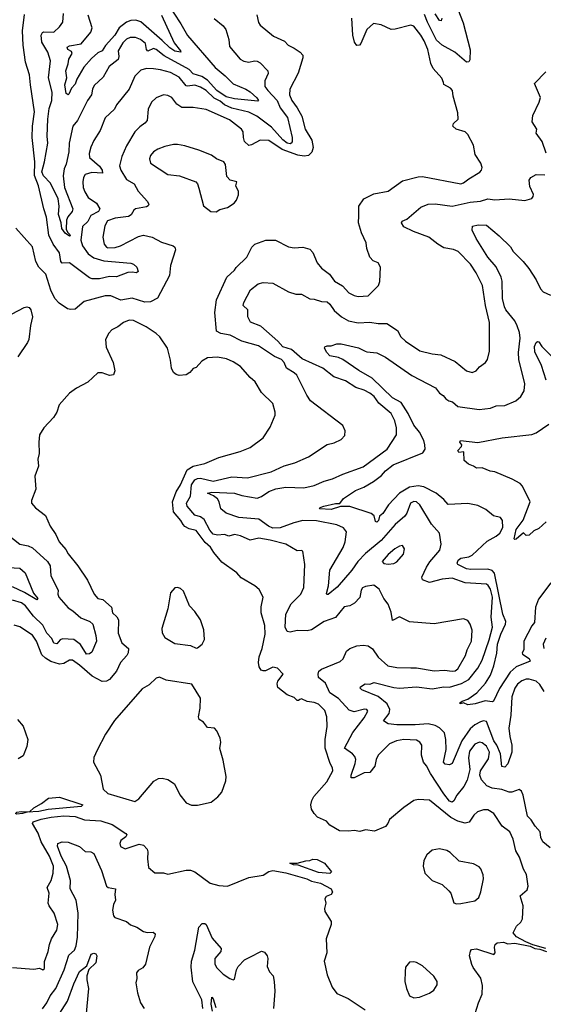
# Model space of a CAD drawing. Extents: x 1493970 to 1595317, y 729910 to 844791.
# Tile 303 of 338: x 1574675 to 1578355, y 801934 to 808853. Entities that reach past the tile are written whole.
import ezdxf

# ---------------------------------------------------------------- set-up
doc = ezdxf.new("R2010")
doc.units = 0

msp = doc.modelspace()

# ---------------------------------------------------------------- linework, layer by layer
at = {"layer": '0CON10XD'}
for points in [[(1575709.7, 808975), (1575808.5, 808825), (1575855, 808741.9), (1576048.6, 808518.6), (1576119.8, 808459.8), (1576175, 808402.5), (1576265, 808364.6), (1576295, 808345.4), (1576342.1, 808305), (1576353.8, 808285), (1576348.9, 808281.1), (1576185, 808296.3), (1576125, 808312.5), (1576059.4, 808355), (1575995, 808429.5), (1575955, 808453.3), (1575895, 808474), (1575865, 808503), (1575689.9, 808599.9), (1575634.5, 808645), (1575615, 808650.4), (1575575, 808631.9), (1575566.6, 808645), (1575560, 808685), (1575524.5, 808715), (1575488.6, 808728.6), (1575452, 808728), (1575425, 808717.3), (1575399.6, 808690.4), (1575367.6, 808635), (1575371.9, 808595), (1575366, 808574), (1575304.4, 808525.6), (1575260.8, 808449.1), (1575198.7, 808391.3), (1575186.2, 808365), (1575179.4, 808325), (1575151.3, 808285), (1575080, 808145), (1575049.2, 808105), (1575022.5, 807985), (1575019.4, 807925), (1575001.4, 807838.6), (1574986.2, 807805), (1574980.9, 807755), (1574989.8, 807675), (1575048.6, 807525), (1575044.6, 807505), (1575013.1, 807466.9), (1575004.2, 807445), (1575000.8, 807380.9), (1575010.1, 807360.1), (1575025, 807345.6)], [(1577755, 808926.7), (1577792.4, 808832.4), (1577840.6, 808640.6), (1577838.9, 808571.1), (1577832.1, 808557.9), (1577815, 808555.6), (1577733.6, 808625), (1577645, 808674.2), (1577605, 808708.9), (1577540.6, 808835), (1577520.7, 808890.7)], [(1576342.7, 808887.3), (1576353.6, 808833.6), (1576365, 808814.3), (1576458.3, 808738.3), (1576535, 808703.3), (1576561.2, 808675), (1576605, 808653.8), (1576646.9, 808625), (1576664.4, 808605), (1576664.4, 808585), (1576631.5, 808478.5), (1576573.5, 808365), (1576571.8, 808325), (1576586.8, 808285), (1576625.3, 808235), (1576658, 808175), (1576680.6, 808085), (1576727.9, 808007.9), (1576738.1, 807955), (1576728.2, 807921.8), (1576705, 807898.6), (1576675, 807893.8), (1576630.9, 807900.9), (1576520.5, 807940.5), (1576425, 808005.2), (1576365, 808006.6), (1576305, 807973.1), (1576285, 807968.9), (1576255, 807998), (1576246.7, 808025), (1576244.4, 808065), (1576234.6, 808084.6), (1576148.7, 808148.7), (1575985, 808221.5), (1575895, 808235.5), (1575815, 808236.7), (1575780.2, 808260.2), (1575745, 808307.8), (1575715, 808321.5), (1575685, 808324.4), (1575634.7, 808305.3), (1575601.1, 808275), (1575576.7, 808225), (1575570, 808145), (1575555, 808125.8), (1575518.9, 808101.1), (1575483.9, 808066.1), (1575425, 807966), (1575392.1, 807892.1), (1575376.6, 807826.6), (1575384.5, 807795), (1575425, 807731.4), (1575479.6, 807699.6), (1575508.1, 807648.1), (1575573.5, 807575), (1575582.2, 807555), (1575578.6, 807545), (1575565, 807538.8), (1575488.8, 807525), (1575476, 807515), (1575457.7, 807482.3), (1575439.1, 807470.9), (1575345, 807459.2), (1575290.8, 807439.1), (1575272.3, 807405), (1575258.5, 807325), (1575268.9, 807275), (1575284.4, 807255), (1575295, 807250.8), (1575345, 807253.4), (1575384, 807265), (1575510.2, 807329.8), (1575545, 807339.2), (1575605.9, 807325.9), (1575670.8, 807290.8), (1575754, 807265), (1575765.7, 807255), (1575769.5, 807235), (1575735.6, 807125), (1575728.1, 807055), (1575642.7, 806897.3), (1575595, 806870.2), (1575555, 806869.3), (1575465, 806896.2), (1575385, 806882.7), (1575315, 806912.5), (1575275, 806912.7), (1575127.4, 806872.6), (1575065, 806820), (1575035, 806816.1), (1575011.1, 806821.1), (1574951.4, 806861.4), (1574921.9, 806895), (1574892.6, 806952.6), (1574857.5, 807065), (1574810, 807115), (1574787.8, 807155), (1574765, 807256.7), (1574647.4, 807387.4)], [(1576042.2, 808862.2), (1576105, 808809.2), (1576124.2, 808785), (1576145.6, 808715), (1576148.6, 808665), (1576225.5, 808575.5), (1576251.2, 808561.2), (1576285, 808555.5), (1576325, 808565.4), (1576345, 808561.8), (1576365, 808549.4), (1576420, 808495), (1576421.2, 808475), (1576396.9, 808423.1), (1576397.8, 808385), (1576418.1, 808355), (1576484.3, 808285), (1576506.7, 808235), (1576558.3, 808165), (1576589.4, 808025), (1576589.6, 807995), (1576583.8, 807986.2), (1576575, 807982.1), (1576555, 807986.5), (1576525, 808009), (1576445, 808097.8), (1576341.8, 808175), (1576285, 808204.3), (1576165, 808232.6), (1576114, 808254), (1576085, 808282), (1576042.4, 808302.4), (1575985, 808355.2), (1575945, 808380.2), (1575905, 808393.7), (1575855, 808385.3), (1575845, 808388.6), (1575795, 808448.7), (1575735, 808481.6), (1575665, 808501.1), (1575615, 808507.9), (1575565, 808509.4), (1575525, 808499.2), (1575483.7, 808456.3), (1575443.3, 808365), (1575355.6, 808255), (1575340.6, 808225), (1575275.4, 808164.6), (1575240, 808075), (1575195.6, 808005), (1575175, 807956.7), (1575163, 807913), (1575164.4, 807885), (1575235, 807823.5), (1575254.6, 807795), (1575255.6, 807775), (1575180.6, 807779.4), (1575135, 807765.5), (1575122.2, 807745), (1575117.8, 807715), (1575121.8, 807675), (1575133.1, 807643.1), (1575155, 807603.1), (1575214.4, 807565), (1575237.8, 807525), (1575228.2, 807505), (1575173.7, 807476.3), (1575154.6, 807435), (1575115, 807401.2), (1575104.5, 807305), (1575115.7, 807265), (1575155, 807208.9), (1575195, 807179.3), (1575265, 807159.6), (1575455, 807143.3), (1575475, 807135.6), (1575498.6, 807115), (1575506.4, 807083.6), (1575495.6, 807074.4), (1575465, 807080), (1575435, 807076.9), (1575355, 807046.2), (1575305, 807048.7), (1575235, 807033.4), (1575185, 807033.4), (1575165, 807040), (1575025, 807144.7), (1574972.4, 807142.4), (1574964.1, 807154.1), (1574953.9, 807215), (1574910.6, 807275), (1574878.8, 807338.8), (1574863.1, 807465), (1574843.3, 807523.3), (1574806.9, 807685), (1574778, 807758), (1574781.1, 807855), (1574762.4, 808025), (1574765.3, 808105), (1574778.5, 808205), (1574749.5, 808395), (1574744.4, 808465), (1574716, 808555), (1574698, 808675), (1574694.2, 808775), (1574709.4, 808890.6)], [(1575025, 807345.6), (1575030, 807335), (1575025, 807332.9), (1574995, 807352.1), (1574970, 807385), (1574965.3, 807425), (1574947.4, 807485), (1574952.5, 807542.5), (1574946, 807595), (1574891.3, 807705), (1574842.3, 807755), (1574830.3, 807785), (1574849.6, 807855), (1574873.4, 807985), (1574867.4, 808035), (1574872.4, 808155), (1574881.8, 808228.2), (1574899.5, 808285), (1574904, 808345), (1574877.5, 808445), (1574892, 808565), (1574873.3, 808625), (1574829.7, 808695), (1574826.7, 808745), (1574835, 808762.5), (1574845, 808768.6), (1574915, 808765.5), (1574955, 808804.2), (1574977.8, 808835), (1574983.3, 808896.7)], [(1575671.4, 808885), (1575759.9, 808689.9), (1575804.4, 808635), (1575806.2, 808625), (1575765, 808632.2), (1575729.1, 808655), (1575677, 808707), (1575525, 808837.8), (1575491.3, 808851.3), (1575455, 808848.6), (1575425, 808835.7), (1575374.9, 808795.1), (1575344.1, 808745), (1575277.9, 808672.1), (1575255, 808635.6), (1575225, 808621.5), (1575178.9, 808581.1), (1575125, 808519.2), (1575076.7, 808435), (1575065, 808401.2), (1575037.9, 808372.1), (1575020.8, 808329.2), (1575015, 808326), (1575002.2, 808335), (1574993, 808395), (1575006.3, 808445), (1574999.2, 808495), (1575016.1, 808543.9), (1575020, 808575), (1575044.1, 808615), (1575039, 808629), (1575013.8, 808645), (1575009.5, 808660.5), (1575025, 808670.3), (1575106.2, 808683.8), (1575174.6, 808765), (1575183.1, 808796.9), (1575156.7, 808885)], [(1577653, 808413), (1577642.3, 808442.3), (1577580.7, 808510.7), (1577565.6, 808545), (1577543.1, 808645), (1577518.9, 808705), (1577495, 808745.8), (1577445, 808807.5), (1577425, 808814), (1577315, 808786), (1577285, 808785.7), (1577215, 808818), (1577162.5, 808827.5), (1577115.2, 808784.8), (1577072.5, 808685), (1577064, 808675), (1577045, 808671.5), (1577027.5, 808695), (1577015.6, 808745), (1577009.5, 808865)], [(1577642.5, 808865), (1577636.2, 808845), (1577625, 808848.1), (1577594.2, 808895)], [(1578375.8, 807915), (1578346.7, 807996.7), (1578306.2, 808055), (1578308.8, 808085), (1578276.9, 808135), (1578280.9, 808179.1), (1578326.9, 808275), (1578335, 808307.5), (1578294.4, 808405.6), (1578372.1, 808487.9)], [(1578402.8, 803032.7), (1578350.9, 803075), (1578338.5, 803105), (1578333.6, 803145), (1578297.5, 803185), (1578270.3, 803230.3), (1578243.1, 803255), (1578213.1, 803403.1), (1578201.3, 803431.3), (1578185, 803442.9), (1578135, 803425.5), (1578115, 803425.5), (1578064.2, 803444.2), (1577995, 803451.9), (1577958.7, 803468.7), (1577921.5, 803511.5), (1577909.7, 803545), (1577912.8, 803575), (1577970, 803660), (1577976.3, 803705), (1577955, 803747.1), (1577925, 803771.6), (1577905.9, 803775.9), (1577875, 803762), (1577836.4, 803713.6), (1577828.8, 803665), (1577840, 803585), (1577820.8, 803509.1), (1577796.7, 803465), (1577747.2, 803402.8), (1577726.2, 803363.8), (1577715, 803355.5), (1577695, 803360.8), (1577655, 803412.5), (1577562, 803555), (1577535, 803608.6), (1577513.1, 803635), (1577498.9, 803685), (1577502.2, 803755), (1577487.1, 803777.1), (1577465, 803789.6), (1577374.6, 803794.6), (1577323.8, 803785), (1577275, 803763.3), (1577194.4, 803685), (1577180.9, 803655), (1577171.5, 803608.5), (1577135, 803563.1), (1577095, 803559.4), (1577026, 803526), (1577004.3, 803524.3), (1577004.5, 803545), (1577033.7, 803626.3), (1577037.3, 803655), (1577030.8, 803675), (1577013.3, 803695), (1576958.8, 803735), (1577015.4, 803845), (1577095, 803948.2), (1577121.1, 803995), (1577114.5, 804004.5), (1577098.6, 804008.6), (1577025, 803990), (1576991.6, 804001.6), (1576915, 804083.3), (1576853.8, 804123.8), (1576825, 804191.2), (1576775, 804231.2), (1576771.9, 804255), (1576778.1, 804275), (1576795, 804289.1), (1576928, 804342), (1576948.2, 804361.8), (1576971.4, 804415), (1576995, 804434.2), (1577045, 804452.5), (1577088.3, 804458.3), (1577123.2, 804453.2), (1577155, 804432.9), (1577195, 804374.3), (1577262.9, 804312.9), (1577325, 804301.2), (1577425, 804299.6), (1577465, 804299.1), (1577587, 804277), (1577661.7, 804281.7), (1577715, 804274.5), (1577735, 804277.8), (1577755, 804290.6), (1577808.8, 804385), (1577820.4, 804425), (1577850.9, 804485), (1577854.3, 804564.3), (1577841.4, 804605), (1577825, 804630), (1577795, 804642.5), (1577587.7, 804607.7), (1577415, 804620.8), (1577345, 804657.8), (1577295, 804632), (1577285, 804690), (1577265, 804746.7), (1577235, 804786.7), (1577202.3, 804852.3), (1577165, 804880), (1577105, 804871.2), (1577085, 804860), (1577075.8, 804844.2), (1577066.1, 804793.9), (1577028.2, 804751.8), (1576995.3, 804734.7), (1576955, 804726.7), (1576895, 804652.3), (1576815, 804624.6), (1576725, 804564.6), (1576695, 804558.2), (1576625, 804560.9), (1576575, 804550), (1576555, 804552.9), (1576541.8, 804585), (1576545.3, 804675), (1576582.8, 804747.2), (1576650, 804815), (1576672.7, 804862.7), (1576679.2, 805025), (1576665, 805117.5), (1576653.6, 805123.6), (1576625, 805120.8), (1576545, 805167.5), (1576434.6, 805195.4), (1576355, 805210), (1576295, 805194.5), (1576226.3, 805226.3), (1576185, 805234.6), (1576145, 805222.7), (1576115, 805236.6), (1576065, 805231.2), (1576035, 805238.8), (1576012.3, 805265), (1575970.6, 805340.6), (1575945, 805358.5), (1575905, 805370.3), (1575851.5, 805435), (1575847.5, 805455), (1575875.2, 805504.8), (1575882.6, 805585), (1575905, 805618.9), (1575925, 805629), (1575945, 805630.4), (1576035, 805610.5), (1576165, 805640.8), (1576275, 805633.1), (1576443.3, 805675), (1576533, 805717), (1576609.7, 805740.3), (1576705, 805781.4), (1576835, 805868), (1576885, 805880), (1576935, 805903.3), (1576959.3, 805930.7), (1576962.5, 805965), (1576945, 806002.5), (1576718.6, 806175), (1576692.2, 806215), (1576622.5, 806355), (1576605, 806371.8), (1576549.1, 806405), (1576533.6, 806445), (1576515.6, 806465), (1576465, 806486.2), (1576352.3, 806562.3), (1576235, 806593.5), (1576155, 806635.4), (1576087.4, 806647.4), (1576059.2, 806665), (1576046, 806795), (1576057.9, 806885), (1576131.8, 807045), (1576185, 807093.1), (1576197.2, 807112.8), (1576271.9, 807185), (1576305.6, 807255), (1576326.9, 807275), (1576405, 807303.1), (1576473, 807303), (1576565, 807257.5), (1576605, 807250), (1576665.9, 807255.9), (1576715, 807240), (1576735, 807217.5), (1576766.2, 807145), (1576797.3, 807107.3), (1576852, 807065), (1576888, 807015), (1576942.6, 806982.6), (1576989.2, 806935), (1577025, 806914.4), (1577055, 806908.1), (1577125, 806912.5), (1577198, 806985), (1577206.6, 807013.4), (1577210, 807115), (1577195, 807143.8), (1577159.7, 807159.7), (1577136, 807185), (1577114.4, 807244.4), (1577110, 807285), (1577078, 807355), (1577057.1, 807425), (1577058.2, 807475), (1577057.6, 807542.4), (1577094.2, 807595), (1577165, 807629.5), (1577265, 807648.6), (1577365, 807720.8), (1577475, 807748.9), (1577505, 807751.1), (1577775, 807700), (1577795, 807705.8), (1577831.2, 807735), (1577909.1, 807780.9), (1577922, 807795), (1577925.8, 807815), (1577916.5, 807845), (1577877.5, 807905), (1577865, 807972.5), (1577825.5, 808045.5), (1577805.4, 808065.4), (1577743.3, 808085), (1577720, 808105), (1577723.3, 808125), (1577756.2, 808155), (1577755, 808200), (1577722, 808315), (1577716.7, 808355), (1577703, 808373), (1577657, 808397), (1577653, 808413)], [(1576055, 807502.5), (1576081.2, 807518.8), (1576135, 807534), (1576183.3, 807565), (1576198.8, 807585), (1576213.6, 807623.6), (1576213.8, 807645), (1576193.8, 807685), (1576200, 807715), (1576155, 807726), (1576131.5, 807751.5), (1576120.8, 807835), (1576110, 807855), (1576057.5, 807875), (1576022.5, 807902.5), (1575935, 807935.8), (1575835, 807968), (1575785, 807975.7), (1575755, 807977.1), (1575695, 807963.1), (1575645, 807944.3), (1575615.8, 807925), (1575595, 807898.8), (1575586.1, 807876.1), (1575595, 807844), (1575715, 807766.2), (1575797, 807757), (1575913, 807713), (1575925, 807700), (1575935, 807670), (1575967.5, 807545), (1576017.5, 807505), (1576055, 807502.5)], [(1576665, 805333.3), (1576601.7, 805318.3), (1576505, 805283.5), (1576455, 805279.8), (1576423.5, 805293.5), (1576355, 805342.8), (1576215, 805353.8), (1576125, 805385.8), (1576089.2, 805415), (1576076.9, 805465), (1576065, 805485.7), (1576037.5, 805507.5), (1575993.8, 805525), (1576025, 805532.1), (1576185, 805526.2), (1576235, 805510), (1576345, 805491.2), (1576375, 805503.1), (1576425, 805538.2), (1576475, 805556.6), (1576545, 805567.8), (1576672.8, 805562.8), (1576745, 805580), (1576815, 805610), (1576873.6, 805626.4), (1576945, 805658.4), (1577090.1, 805709.9), (1577258.6, 805835), (1577323.1, 805935), (1577324.5, 805985.5), (1577312.3, 806035), (1577285, 806086.4), (1577198.5, 806158.5), (1577165.5, 806205), (1577135, 806228.8), (1577095, 806250), (1577038, 806268), (1576965, 806314.6), (1576883.6, 806343.6), (1576805, 806405.2), (1576660.8, 806470.8), (1576585, 806536.5), (1576523.8, 806553.8), (1576488.6, 806595), (1576369.9, 806699.9), (1576297.9, 806727.9), (1576278.6, 806765), (1576277.5, 806815), (1576246, 806845), (1576249.2, 806865), (1576296.7, 806955), (1576351.7, 806998.3), (1576385, 807007.5), (1576455, 807001.9), (1576565, 806940.6), (1576615, 806924.4), (1576656.7, 806925), (1576715, 806892.2), (1576745, 806889.4), (1576795, 806873.1), (1576835, 806871.3), (1576855, 806854.6), (1576885, 806809.1), (1576936, 806766), (1576986.4, 806736.4), (1577055, 806723.3), (1577135, 806728.8), (1577195, 806719.1), (1577255, 806718.6), (1577329.5, 806669.5), (1577354.3, 806625), (1577387.5, 806595), (1577486.4, 806526.4), (1577575, 806504.2), (1577635, 806499.2), (1577735, 806451.2), (1577816.4, 806386.4), (1577855.9, 806374.1), (1577883.3, 806385), (1577905.8, 806414.2), (1577950, 806445), (1577963.3, 806465), (1577976.2, 806525), (1577978, 806725), (1577950, 806845), (1577928.9, 806985), (1577884.5, 807075), (1577844.4, 807135), (1577755.7, 807225), (1577725, 807238.7), (1577655, 807250.8), (1577612.9, 807275), (1577550, 807325), (1577444, 807364), (1577375, 807398.8), (1577358, 807425), (1577362.5, 807437.5), (1577395, 807451.4), (1577495, 807535.7), (1577545, 807557.9), (1577595, 807560.4), (1577715, 807543.9), (1577841.4, 807571.4), (1577915, 807577.7), (1577965, 807595.3), (1578015, 807586.7), (1578115, 807593.8), (1578225, 807582.5), (1578275, 807597.5), (1578285, 807610), (1578286.7, 807625), (1578260.7, 807680.7), (1578256.7, 807725), (1578266.7, 807745), (1578305, 807766), (1578365, 807763.8)], [(1578409.1, 804895), (1578320.8, 804780.8), (1578300.8, 804725), (1578293.5, 804616.5), (1578275, 804594), (1578218.6, 804485), (1578218.6, 804425), (1578207.5, 804405), (1578210, 804395), (1578255.6, 804365), (1578263.8, 804345), (1578164.4, 804305.6), (1578123, 804267), (1578047.5, 804152.5), (1578005, 804063.8), (1577995, 804060), (1577945.6, 804065.6), (1577877.5, 804045), (1577825, 804038), (1577795, 804053.3), (1577770, 804045), (1577770, 804055), (1577783.8, 804065), (1577825, 804078.8), (1577886.9, 804123.1), (1577948.9, 804191.1), (1577983, 804247), (1578006.6, 804313.4), (1578028.2, 804401.8), (1578034.5, 804465), (1578056.2, 804535), (1578090, 804605), (1578092.7, 804625), (1578069.8, 804675), (1578013.1, 804963.1), (1577995, 804982.8), (1577965, 804992.4), (1577845, 804989.3), (1577815, 804994), (1577754.3, 805025), (1577748.8, 805035), (1577757.6, 805055), (1577775, 805069.8), (1577831.2, 805078.8), (1577855, 805091.1), (1577960.9, 805189.1), (1578025, 805224.4), (1578050, 805245), (1578071.8, 805285), (1578068.6, 805335), (1578054.2, 805354.2), (1578005, 805365.8), (1577952.1, 805412.1), (1577895, 805440), (1577825, 805453.1), (1577685.4, 805445.4), (1577655, 805481.4), (1577601.1, 805525), (1577515, 805569.5), (1577475, 805577.5), (1577415, 805567.9), (1577343.6, 805525), (1577266, 805444), (1577227.5, 805382.5), (1577203.8, 805365), (1577197.5, 805335), (1577185, 805322.5), (1577175, 805327.5), (1577165.8, 805365.8), (1577145, 805382), (1576995, 805431.1), (1576928.8, 805431.2), (1576865, 805410.4), (1576782.5, 805415), (1576786.7, 805425), (1576812.5, 805435), (1576895, 805453.1), (1576925, 805453.3), (1576951.7, 805488.3), (1577034, 805545), (1577092.9, 805567.1), (1577161.8, 805608.2), (1577218.7, 805651.3), (1577247.1, 805682.9), (1577300.6, 805725), (1577509.5, 805810.5), (1577524.5, 805835), (1577523.1, 805865), (1577514.7, 805895), (1577484, 805954), (1577444.7, 806005), (1577405.8, 806085.8), (1577355, 806162.7), (1577295.7, 806195.7), (1577153.2, 806333.2), (1577057.8, 806387.8), (1576945, 806466.4), (1576915, 806480.5), (1576855, 806490.6), (1576832.9, 806515), (1576818, 806545), (1576820, 806555), (1576835, 806561.4), (1576865, 806561.1), (1576905, 806575.8), (1576935, 806574.3), (1577056.6, 806546.6), (1577103.8, 806525), (1577115, 806519.2), (1577185, 806512.2), (1577245, 806480.6), (1577431.8, 806351.8), (1577597.4, 806267.4), (1577625, 806229.4), (1577652.3, 806212.3), (1577669.8, 806189.8), (1577692, 806175), (1577717.9, 806167.9), (1577755, 806135.5), (1577905, 806112.9), (1577985, 806123.1), (1578025, 806138.6), (1578085, 806142.9), (1578163.3, 806175), (1578196.2, 806205), (1578220, 806245), (1578225.7, 806295), (1578183.8, 806465), (1578181.2, 806515), (1578192.9, 806615), (1578188.7, 806655), (1578172, 806702), (1578155, 806736.5), (1578090.9, 806815), (1578081.4, 806835), (1578069.5, 806895), (1578066.4, 807015), (1578058.4, 807045), (1578025, 807115.7), (1577964.4, 807185), (1577882.5, 807315), (1577855.8, 807375), (1577858.3, 807401.7), (1577898.3, 807411.7), (1577955, 807408.9), (1578045.5, 807335.5), (1578125, 807256), (1578143.8, 807223.8), (1578214.5, 807154.5), (1578253.8, 807105), (1578306, 807025), (1578335, 806961.2), (1578355, 806942), (1578405, 806916.7)], [(1574535, 806741.4), (1574705, 806830.8), (1574724.2, 806835.8), (1574740.5, 806830.5), (1574752.5, 806815), (1574765.8, 806764.2), (1574750, 806705), (1574738.1, 806605), (1574730, 806585), (1574661.4, 806485)], [(1578372, 802325), (1578282.7, 802352.7), (1578231.9, 802371.9), (1578168, 802408), (1578144, 802435), (1578167.9, 802482.1), (1578197.9, 802512.1), (1578208.6, 802535), (1578213.1, 802625), (1578193.4, 802696.6), (1578241.1, 802738.9), (1578248.8, 802765), (1578238, 802845), (1578215, 802883.8), (1578187, 802967), (1578162.4, 803012.4), (1578144.5, 803095), (1578120, 803145), (1578065.8, 803185), (1578007.5, 803275), (1577965, 803300), (1577935, 803300.8), (1577893, 803287), (1577867, 803263), (1577835, 803213.8), (1577805, 803207.1), (1577755, 803220), (1577705, 803246.8), (1577555, 803368.5), (1577475, 803372.5), (1577444.5, 803365.5), (1577375, 803316.2), (1577275, 803232.5), (1577263.3, 803205), (1577245, 803183.8), (1577168.3, 803151.7), (1577105, 803160), (1577065, 803148.6), (1577025, 803154.2), (1576985, 803149.4), (1576922.9, 803152.9), (1576855, 803193.3), (1576830.7, 803220.7), (1576768.3, 803248.3), (1576743.9, 803273.9), (1576726.7, 803305), (1576721.2, 803335), (1576727.1, 803365), (1576743.1, 803395), (1576833.4, 803496.6), (1576876.7, 803575), (1576874.5, 803594.5), (1576856, 803626), (1576822.2, 803735), (1576822.2, 803795), (1576836.4, 803885), (1576832.7, 803955), (1576818.6, 803998.6), (1576775, 804044.2), (1576745, 804055.7), (1576695, 804062.9), (1576655, 804080.6), (1576643.5, 804076.5), (1576635, 804068), (1576625, 804068), (1576605, 804090), (1576555, 804108), (1576489.5, 804159.5), (1576484, 804185), (1576490, 804205), (1576526.2, 804255), (1576485.8, 804295.8), (1576455, 804302.5), (1576401.8, 804278.2), (1576385, 804276.5), (1576372.7, 804282.7), (1576358.2, 804305), (1576353.1, 804335), (1576356.9, 804375), (1576379.2, 804435), (1576399.6, 804535), (1576397, 804597), (1576371.9, 804685), (1576372.7, 804727.3), (1576386.1, 804796.1), (1576358.8, 804848.8), (1576327.5, 804875), (1576232.1, 804932.1), (1576200, 804965), (1576095, 805041.4), (1576038.4, 805108.4), (1576015.6, 805145.6), (1575978.8, 805178.8), (1575915, 805264.5), (1575865, 805274.5), (1575835, 805291.5), (1575824.4, 805305.6), (1575808.2, 805335), (1575755, 805394.4), (1575749.3, 805465), (1575773.6, 805536.4), (1575805, 805584.4), (1575851.1, 805688.9), (1575895, 805715.3), (1575975.4, 805734.6), (1576075, 805775.7), (1576225, 805818.9), (1576295, 805847.8), (1576385.8, 805915), (1576435, 805990), (1576470, 806075), (1576471.2, 806095), (1576453.8, 806155), (1576375, 806233.3), (1576329.1, 806309.1), (1576295, 806338.8), (1576227.1, 806415), (1576175, 806449.5), (1576128.9, 806468.9), (1576065, 806480.9), (1575993.7, 806476.3), (1575955, 806454), (1575915, 806408.8), (1575895, 806402.5), (1575871.2, 806375), (1575845, 806356.7), (1575796.4, 806353.6), (1575775, 806360), (1575756.7, 806375), (1575741.2, 806405), (1575735, 806460), (1575714, 806545), (1575660, 806625), (1575635, 806648.8), (1575562.5, 806695), (1575475, 806738.8), (1575445, 806742), (1575405, 806726), (1575365, 806695.8), (1575321.2, 806675), (1575300.3, 806649.7), (1575278.1, 806605), (1575282, 806552), (1575331.2, 806445), (1575343.3, 806385), (1575335, 806357.5), (1575306.2, 806353.8), (1575255, 806371.2), (1575225, 806372.5), (1575154.1, 806305.9), (1575075, 806263.8), (1575025, 806228.8), (1574952.9, 806147.1), (1574936.2, 806095), (1574911.7, 806058.3), (1574843.3, 805985), (1574814, 805935), (1574808, 805885), (1574811.2, 805805), (1574802.5, 805765), (1574806, 805715), (1574782, 805645), (1574788.8, 805555), (1574757.5, 805475), (1574757.5, 805455), (1574785, 805423.3), (1574855, 805370), (1574888, 805295), (1574929.2, 805235), (1574952.5, 805185), (1575000, 805130), (1575015, 805100), (1575082.5, 805015), (1575150.8, 804915), (1575198, 804815), (1575225, 804786.2), (1575258, 804778), (1575320, 804725), (1575326, 804685), (1575356.9, 804656.9), (1575370, 804635), (1575367.9, 804542.1), (1575393.6, 804473.6), (1575439.2, 804435), (1575437.1, 804405), (1575428.9, 804385), (1575384.1, 804335), (1575354.3, 804275.7), (1575305, 804216.9), (1575285, 804203.8), (1575255, 804201.5), (1575185, 804239.4), (1575095, 804318), (1575045, 804351.8), (1575025, 804351.8), (1574985, 804330), (1574955, 804324), (1574893.3, 804343.3), (1574855.4, 804365.4), (1574830.9, 804390.9), (1574793.1, 804485), (1574765, 804526.9), (1574675, 804587.1), (1574635, 804597.5)], [(1578375, 806320.8), (1578342.9, 806422.9), (1578295, 806519.2), (1578293.8, 806556.2), (1578305, 806586), (1578315, 806592.5), (1578325, 806588.8), (1578345, 806556.2), (1578411.7, 806491.7)], [(1578376, 805325), (1578325, 805278.8), (1578288.8, 805261.2), (1578255, 805230), (1578235, 805227.5), (1578215, 805247.5), (1578165, 805202.5), (1578155, 805200), (1578150, 805205), (1578165, 805270), (1578213.8, 805336.2), (1578262.9, 805465), (1578208.6, 805575), (1578193.6, 805593.6), (1578135.4, 805625.4), (1578015, 805676), (1577981.7, 805681.7), (1577925, 805703.8), (1577885, 805701.2), (1577865, 805716.2), (1577829.3, 805729.3), (1577800, 805755), (1577796.1, 805816.1), (1577762.5, 805812.5), (1577754.3, 805825), (1577781.2, 805855), (1577782, 805865), (1577768.8, 805885), (1577774.4, 805895.6), (1577895, 805882.2), (1578065, 805914.2), (1578275, 805939.4), (1578305, 805950.6), (1578395, 806010.4)], [(1578361, 804131), (1578330.5, 804180.5), (1578305.7, 804205), (1578255, 804219.3), (1578235, 804218.2), (1578205, 804206.1), (1578175, 804183.1), (1578155.7, 804155.7), (1578134.8, 804095), (1578127.2, 803965), (1578113.3, 803875), (1578118.9, 803815), (1578133.8, 803753.8), (1578134.7, 803705.3), (1578106.4, 803623.6), (1578085, 803600.6), (1578064.3, 803605), (1578054.3, 803695), (1578028.9, 803755), (1578008.6, 803785), (1577955, 803920.5), (1577935, 803926.1), (1577915, 803919.3), (1577873.1, 803896.9), (1577841.3, 803868.7), (1577781.9, 803785), (1577715.8, 803625), (1577695, 803615.8), (1577665, 803621.2), (1577654.4, 803634.4), (1577671.6, 803725), (1577670.9, 803795), (1577660.5, 803840.5), (1577626.2, 803876.2), (1577595, 803892.5), (1577545, 803905.9), (1577455, 803897.8), (1577325, 803896.9), (1577265, 803905.5), (1577232.5, 803925), (1577272.8, 803977.2), (1577275.5, 804005), (1577258.9, 804045), (1577195, 804096.2), (1577080, 804145), (1577068.8, 804155), (1577071.2, 804165), (1577102.5, 804185), (1577135, 804184), (1577165.7, 804194.3), (1577305, 804159.1), (1577345, 804154.6), (1577465, 804163.9), (1577575, 804150.8), (1577655, 804164.2), (1577695, 804163.4), (1577781.4, 804188.6), (1577832.4, 804217.6), (1577895.3, 804295), (1577925, 804353.1), (1577974.4, 804495), (1577997.5, 804585), (1577988.4, 804655), (1577997.6, 804795), (1577985, 804852.2), (1577967.9, 804877.9), (1577955, 804885.9), (1577805, 804895.5), (1577715, 804929.2), (1577645, 804920.8), (1577555, 804899.1), (1577506.1, 804916.1), (1577502.3, 804935), (1577534.7, 805005), (1577557.2, 805042.8), (1577628.5, 805125), (1577638.3, 805168.3), (1577625.7, 805245), (1577569.2, 805309.2), (1577487.3, 805445), (1577464.6, 805464.6), (1577445, 805467.9), (1577421.1, 805455), (1577396.2, 805385), (1577382.3, 805365), (1577314.5, 805305.5), (1577215, 805194.2), (1577105, 805101.1), (1577052.1, 805045), (1577008.9, 804985), (1576905.8, 804865), (1576842.7, 804812.7), (1576832.9, 804812.9), (1576831.2, 804821.2), (1576845.5, 804874.5), (1576854.3, 804985.7), (1576948.8, 805145), (1576963.6, 805185), (1576971.9, 805255), (1576951.7, 805281.7), (1576905, 805302.9), (1576761.8, 805331.8), (1576665, 805333.3)], [(1574587, 805237), (1574675, 805168.1), (1574735, 805155.5), (1574765, 805141.2), (1574870, 805045), (1574887.7, 805015), (1574894.6, 804945), (1574945.5, 804845), (1574942.2, 804815), (1574949.5, 804795), (1575015, 804719.6), (1575048.9, 804698.9), (1575105, 804648.9), (1575168, 804625), (1575188.1, 804605), (1575210.5, 804525), (1575213.6, 804485), (1575181.3, 804408.7), (1575165, 804395.8), (1575145, 804394.3), (1575102.8, 804462.8), (1575055, 804498.4), (1574975, 804501.5), (1574960, 804495), (1574935, 804468), (1574915, 804471.2), (1574900, 804505), (1574865, 804542.7), (1574837.2, 804597.2), (1574771.4, 804661.4), (1574715, 804733.5), (1574687.1, 804755), (1574625, 804774.8)], [(1577265, 805026.7), (1577305, 805032), (1577325, 805044), (1577371.7, 805098.3), (1577378.6, 805135), (1577365, 805158), (1577345, 805154.3), (1577310.8, 805135), (1577264, 805095), (1577222.5, 805045), (1577235, 805032.5), (1577265, 805026.7)], [(1574595, 805004.7), (1574675, 804998.1), (1574713.3, 804965), (1574772.7, 804822.7), (1574803.3, 804785), (1574795, 804776.7), (1574708.1, 804828.1), (1574625, 804867.1)], [(1575915, 804437.5), (1575925, 804440), (1575957.5, 804465), (1575973, 804497), (1575970, 804565), (1575946, 804635), (1575906.7, 804695), (1575867.5, 804735), (1575825, 804837.5), (1575805, 804856.7), (1575785, 804862.5), (1575765, 804860), (1575733.8, 804825), (1575716.1, 804713.9), (1575674.1, 804575.9), (1575676, 804545), (1575695, 804512), (1575765, 804470), (1575876.1, 804456.1), (1575915, 804437.5)], [(1578374.2, 804505.8), (1578354.7, 804465), (1578359.1, 804435)], [(1575883.4, 803333.4), (1575925, 803334.3), (1576020, 803355), (1576067.7, 803392.3), (1576096.7, 803425), (1576123.8, 803505), (1576126.2, 803535), (1576105, 803650), (1576082.3, 803732.3), (1576088.8, 803775), (1576083.9, 803803.9), (1576061.2, 803855), (1576045, 803873.3), (1575995, 803880), (1575965.9, 803915.9), (1575936.4, 803936.4), (1575932, 803955), (1575943.8, 804015), (1575946.1, 804086.1), (1575883.8, 804183.8), (1575705, 804211.2), (1575657, 804233), (1575635, 804226.2), (1575585, 804180), (1575535, 804151.2), (1575342.2, 803927.8), (1575277.8, 803832.2), (1575219.6, 803720.4), (1575195, 803667.5), (1575193.3, 803635), (1575243.8, 803545), (1575262, 803445), (1575294, 803415), (1575485, 803358.6), (1575513.2, 803376.8), (1575617, 803503), (1575649.5, 803520.5), (1575675, 803524), (1575715, 803513.8), (1575762.7, 803482.7), (1575799.2, 803405), (1575845, 803350), (1575883.4, 803333.4)], [(1574660, 803935), (1574698.1, 803888.1), (1574732.2, 803795), (1574724.6, 803745), (1574699.2, 803680.8), (1574665, 803659.4)], [(1574655, 803270), (1574646.2, 803275), (1574654, 803285), (1574685, 803289.6), (1574744, 803286), (1574775, 803315.7), (1574828, 803345), (1574876.8, 803383.2), (1574955, 803390.4), (1575118.9, 803335), (1575106.4, 803323.6), (1574875, 803303.9), (1574808.6, 803288.6), (1574726.4, 803283.6), (1574695, 803274.3), (1574655, 803270)], [(1574625, 802192.5), (1574775, 802180), (1574815, 802186.7), (1574836.4, 802176.4), (1574850, 802185), (1574850, 802235), (1574875.6, 802304.4), (1574883.8, 802353.8), (1574897.5, 802395), (1574935.6, 802454.4), (1574943.8, 802495), (1574916.7, 802575), (1574881.4, 802625), (1574874.2, 802645), (1574882.5, 802715), (1574868.5, 802755), (1574896.5, 802805), (1574909.5, 802855), (1574912, 802905), (1574885.3, 802975), (1574824.4, 803075), (1574805, 803136.2), (1574765.3, 803205), (1574769.1, 803215), (1574825, 803234.2), (1574895, 803248.8), (1574985, 803257.8), (1575065, 803253.5), (1575130.5, 803230.5), (1575245, 803223.3), (1575325, 803198.5), (1575420, 803135), (1575428, 803125), (1575419.8, 803110.2), (1575385.6, 803085), (1575378.6, 803065), (1575383.2, 803043.2), (1575415, 803027.5), (1575515, 803058.1), (1575545, 803052.5), (1575571.2, 803025), (1575576.1, 803006.1), (1575574, 802955), (1575581.2, 802895), (1575625, 802857.5), (1575685, 802856.7), (1575715, 802847.5), (1575845, 802875.6), (1575875, 802875.7), (1575905, 802864.2), (1576012.5, 802785), (1576075, 802768.8), (1576135, 802763.8), (1576284.5, 802825.5), (1576385, 802841.2), (1576425, 802867.5), (1576455, 802873.8), (1576545, 802856.6), (1576692, 802815), (1576725, 802799.3), (1576789.2, 802785), (1576863.3, 802745), (1576873, 802723), (1576863.9, 802706.1), (1576829.5, 802690.5), (1576820, 802675), (1576826.2, 802645), (1576816.1, 802606.1), (1576818.8, 802585), (1576863.8, 802515), (1576863.3, 802495), (1576830, 802395), (1576833.8, 802295), (1576814.2, 802235.8), (1576835, 802140), (1576870, 802055), (1576905, 802008.8), (1576983.7, 801973.7), (1577102.5, 801895)], [(1574835, 801901.8), (1574865.9, 801945), (1574887.7, 801992.3), (1574928.4, 802045), (1574986.6, 802176.6), (1575020.1, 802279.9), (1575059.1, 802315), (1575072.5, 802345), (1575081, 802405), (1575085.1, 802575.1), (1575071.6, 802665), (1575030.4, 802745), (1575030.8, 802805), (1575003.9, 802905), (1574965.3, 802975), (1574940, 803045), (1574942.5, 803065), (1574974.1, 803075.9), (1575015, 803074.2), (1575095, 803042.5), (1575135, 803007.5), (1575175, 803004.3), (1575195, 802994.2), (1575248.8, 802875), (1575285, 802764), (1575295.4, 802755.4), (1575348.8, 802745), (1575343.3, 802705), (1575348.1, 802665), (1575334.6, 802635.4), (1575326.7, 802595), (1575334.4, 802554.4), (1575342.9, 802542.9), (1575425, 802516.2), (1575452.6, 802492.6), (1575497.5, 802475), (1575545, 802445.6), (1575570.9, 802439.1), (1575611.7, 802441.7), (1575627.9, 802427.9), (1575625, 802410), (1575586.9, 802335), (1575558, 802215), (1575539.7, 802190.3), (1575508.3, 802171.7), (1575496.7, 802155), (1575498, 802115), (1575491.2, 802085), (1575502, 802015), (1575523.8, 801945), (1575550, 801905)], [(1577745, 802640), (1577775, 802642.9), (1577875, 802662), (1577902, 802685), (1577916.8, 802723.2), (1577934.2, 802815), (1577932.7, 802842.7), (1577917.1, 802885), (1577905, 802900.8), (1577865, 802921.1), (1577765, 802940), (1577700.3, 803000.3), (1577676.7, 803015), (1577625, 803026.5), (1577573.2, 803016.8), (1577535.9, 802984.1), (1577516.2, 802945), (1577510, 802905), (1577523.3, 802855), (1577575, 802803.8), (1577645, 802776.7), (1577692.1, 802732.1), (1577705.8, 802715), (1577726.2, 802646.2), (1577745, 802640)], [(1576855, 802853.8), (1576775, 802859.5), (1576632.4, 802912.4), (1576600, 802915), (1576572.5, 802925), (1576625, 802926.2), (1576687, 802943), (1576715, 802943.3), (1576735, 802953.3), (1576765, 802951.2), (1576817.5, 802925), (1576867.5, 802865), (1576855, 802853.8)], [(1575962, 801905), (1575954, 801965), (1575890.8, 802090.8), (1575879.3, 802195), (1575882, 802238), (1575905.8, 802315), (1575933.8, 802475), (1575958.3, 802501.7), (1575975, 802501.2), (1575985, 802493.8), (1576027.9, 802397.9), (1576091.2, 802325), (1576089.2, 802305), (1576045.7, 802255), (1576045.6, 802215), (1576059.8, 802189.8), (1576105, 802146), (1576152.5, 802115), (1576175, 802106.7), (1576185, 802110), (1576198.1, 802175), (1576210.2, 802199.8), (1576254.6, 802245.4), (1576293.3, 802265), (1576375, 802306.2), (1576395, 802300), (1576413.3, 802275), (1576418.8, 802255), (1576415, 802200), (1576431.7, 802161.7), (1576456.7, 802135), (1576463.9, 802093.9), (1576468.6, 802025), (1576458.9, 801905)], [(1577854, 801795), (1577900.8, 801945), (1577925.6, 802005), (1577928.1, 802065), (1577916.4, 802116.4), (1577861.7, 802191.7), (1577853, 802213), (1577837.5, 802275), (1577843, 802307), (1577851.7, 802318.3), (1577885, 802322.5), (1578006.4, 802283.6), (1578017.5, 802295), (1578011.2, 802335), (1578016.7, 802355), (1578030, 802365), (1578075, 802371.5), (1578105, 802359.3), (1578155, 802364), (1578262.6, 802342.6), (1578295, 802326.9), (1578331.9, 802321.9), (1578378.8, 802305)], [(1574899, 801781), (1575010.8, 801955), (1575055, 802078.6), (1575094.7, 802165.3), (1575146.1, 802203.9), (1575176.7, 802285), (1575195, 802293.8), (1575208.8, 802288.8), (1575218, 802275), (1575209.2, 802225), (1575161.1, 802178.9), (1575146.5, 802135), (1575145.5, 802105), (1575157.5, 802045), (1575138.7, 801845)], [(1577445, 801980), (1577485, 801983.3), (1577555, 802011.2), (1577585, 802033.8), (1577609.5, 802070.5), (1577610, 802095), (1577585, 802131.2), (1577505, 802203.3), (1577465, 802226.7), (1577445, 802232.5), (1577415, 802230), (1577387.5, 802195), (1577383.8, 802165), (1577382.9, 802095), (1577394, 802045), (1577415, 801992.5), (1577445, 801980)], [(1576030.6, 801885), (1576021.4, 801935), (1576025, 801983.3), (1576035, 801972), (1576052.3, 801912.3)]]:
    msp.add_lwpolyline(points, dxfattribs=at)

doc.saveas('drawing.dxf')
